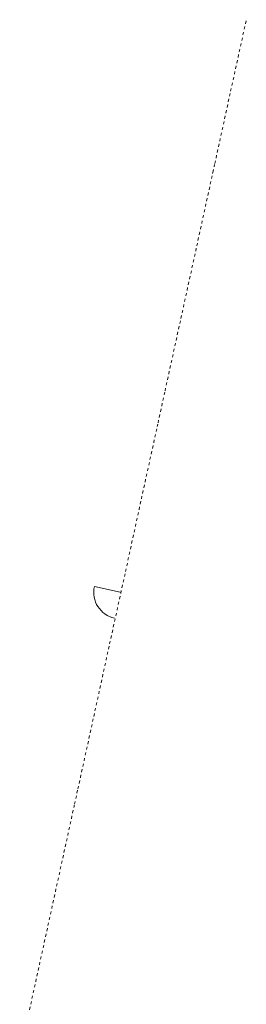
# Model space of a CAD drawing. Header units: metres. Extents: x 233012 to 233264, y 553571 to 554014.
# Tile 282 of 313: x 233192.7 to 233200.57, y 553866.09 to 553900.32. Entities that reach past the tile are written whole.
import ezdxf

# ---------------------------------------------------------------- set-up
doc = ezdxf.new("R2010")
doc.units = ezdxf.units.M
doc.linetypes.add('Hidden 1', pattern=[0.004, 0.002, -0.002])
doc.linetypes.add('NLCS-HIDDEN', pattern=[4, 2, -2])
doc.layers.add('A-N---NPP', color=251, linetype='NLCS-HIDDEN', lineweight=9)

msp = doc.modelspace()

# ---------------------------------------------------------------- linework, layer by layer
at = {"layer": 'A-N---NPP', "linetype": 'Hidden 1'}
for p, q in [((233200.031, 553897.839), (233200.575, 553900.323)), ((233199.48, 553895.319), (233200.023, 553897.803)), ((233199.413, 553895.015), (233199.463, 553895.244)), ((233199.465, 553895.252), (233199.472, 553895.283)), ((233198.853, 553892.456), (233199.397, 553894.941)), ((233199.405, 553894.977), (233199.412, 553895.008)), ((233198.302, 553889.936), (233198.846, 553892.42)), ((233197.75, 553887.416), (233198.294, 553889.9)), ((233197.507, 553886.302), (233197.742, 553887.38)), ((233197.48, 553886.18), (233197.488, 553886.216)), ((233197.49, 553886.225), (233197.499, 553886.266)), ((233196.928, 553883.66), (233197.472, 553886.144)), ((233196.377, 553881.139), (233196.921, 553883.623)), ((233195.825, 553878.619), (233196.369, 553881.103)), ((233195.274, 553876.099), (233195.817, 553878.583)), ((233194.722, 553873.578), (233195.266, 553876.062)), ((233194.606, 553873.046), (233194.714, 553873.542)), ((233194.539, 553872.742), (233194.59, 553872.971)), ((233194.591, 553872.979), (233194.598, 553873.01)), ((233192.7, 553864.338), (233194.538, 553872.735))]:
    msp.add_line(p, q, dxfattribs=at)
at = {"layer": 'A-N---NPP'}
msp.add_line((233196.197, 553880.421), (233195.296, 553880.619), dxfattribs=at)
msp.add_arc((233196.204, 553880.418), 0.93, 167.6567, 257.187, dxfattribs=at)

doc.saveas('drawing.dxf')
